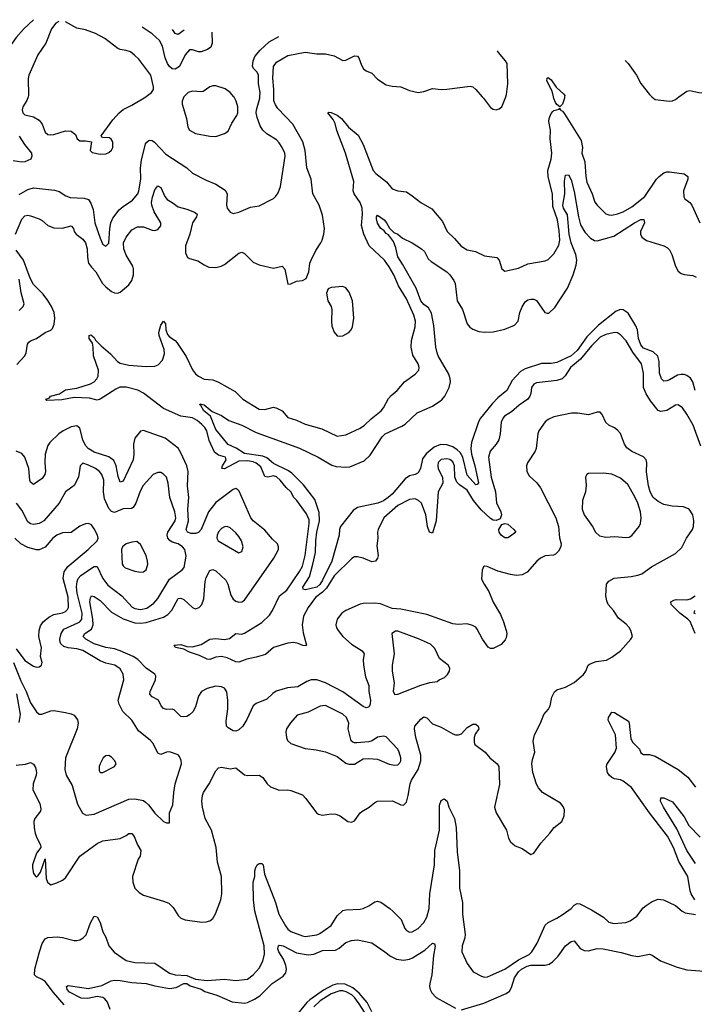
# Model space of a CAD drawing. Header units: inches. Extents: x 1245430 to 1420861, y 606325 to 671315.
# Tile 314 of 319: x 1402694 to 1407361, y 653727 to 660533. Entities that reach past the tile are written whole.
import ezdxf

# ---------------------------------------------------------------- set-up
doc = ezdxf.new("R2010")
doc.units = ezdxf.units.IN
doc.header["$MEASUREMENT"] = 0
doc.layers.add('B4605', color=7, linetype='Continuous')
doc.layers.add('B4606', color=7, linetype='Continuous')

msp = doc.modelspace()

# ---------------------------------------------------------------- linework, layer by layer
at = {"layer": 'B4605', "color": 5}
for points, elevation in [([(1402666, 659050), (1402710, 659154.9), (1402730, 659177.6), (1402750, 659181.1), (1402770, 659177.4), (1402830, 659157.2), (1402850, 659145.8), (1402890, 659110.2), (1402930, 659094.7), (1402990, 659093), (1403050, 659109.2), (1403065.8, 659090), (1403071.6, 659070), (1403085.2, 659050), (1403130, 659017.1), (1403148.3, 658990), (1403160.3, 658950), (1403162.4, 658890), (1403171.2, 658851.2), (1403190, 658823.1), (1403220.8, 658790), (1403267.1, 658710), (1403290, 658685.5), (1403330, 658654), (1403350, 658644.7), (1403370, 658643.6), (1403390, 658650.4), (1403450, 658701.1), (1403470.5, 658729.5), (1403482.4, 658770), (1403481.7, 658810), (1403475.8, 658830), (1403430, 658904.8), (1403414.1, 658950), (1403413.3, 658990), (1403430.4, 659029.6), (1403470, 659079.7), (1403510, 659101.5), (1403550, 659101.6), (1403610, 659077.2), (1403630, 659076.2), (1403650, 659082.6), (1403670, 659107.2), (1403670.4, 659130), (1403624.1, 659204.1), (1403607.7, 659250), (1403606.4, 659270), (1403613.3, 659306.7), (1403630, 659358), (1403650, 659385.5), (1403670, 659372.4), (1403697.6, 659310), (1403714.6, 659290), (1403750, 659270.2), (1403790, 659239.3), (1403850, 659224.2), (1403902.5, 659202.6), (1403921.7, 659190), (1403917.2, 659170), (1403890.6, 659129.4), (1403870.9, 659050), (1403842.3, 658970), (1403841.5, 658921.5), (1403855.5, 658890), (1403870, 658881.7), (1403927.3, 658867.3), (1403970, 658838.4), (1404002.9, 658822.9), (1404050, 658819.5), (1404089, 658830), (1404110, 658841.3), (1404210, 658918.7), (1404230, 658926.7), (1404250, 658917.6), (1404310, 658858), (1404350, 658838), (1404450, 658814.9), (1404510.5, 658830.5), (1404528.3, 658808.3), (1404550, 658706), (1404570, 658706.8), (1404610, 658725.5), (1404650, 658730.7), (1404675.1, 658744.9), (1404695.1, 658790), (1404702, 658850), (1404709.6, 658870), (1404742.4, 658937.6), (1404778.3, 658990), (1404786.9, 659010), (1404799.1, 659050), (1404802.7, 659090), (1404790, 659181.2), (1404766.2, 659250), (1404723.2, 659330), (1404709.8, 659430), (1404681.6, 659510), (1404668, 659630), (1404652.5, 659690), (1404584.5, 659810), (1404480.3, 659920.3), (1404463.8, 659943.8), (1404452.8, 659972.8), (1404452.8, 660000)], 820), ([(1402690, 659325.4), (1402750, 659359), (1402790, 659370.3), (1402935.6, 659355.6), (1402966.2, 659346.2), (1403014.5, 659314.5), (1403044.5, 659304.5), (1403139.1, 659299.1), (1403169.3, 659289.3), (1403185.3, 659265.3), (1403201.4, 659221.4), (1403213.8, 659130), (1403250, 659023), (1403270, 658979.5), (1403290, 658967.2), (1403311.1, 658988.9), (1403317, 659090), (1403325.5, 659130), (1403339.4, 659160.6), (1403382.1, 659217.9), (1403410, 659242.8), (1403474.3, 659285.7), (1403511.4, 659330), (1403519.1, 659350), (1403532.5, 659430), (1403531, 659510), (1403537.9, 659562.1), (1403565.5, 659674.5), (1403572.9, 659687.1), (1403590, 659699.5), (1403610, 659697.4), (1403626.5, 659686.5), (1403704.6, 659604.6), (1403850.6, 659510), (1403890, 659473), (1403983.4, 659423.4), (1404050, 659396.4), (1404115.6, 659355.6), (1404130.3, 659330), (1404125.7, 659250), (1404128.7, 659230), (1404150, 659203), (1404170, 659193), (1404210, 659202.4), (1404290, 659238.4), (1404350, 659247.2), (1404450, 659298), (1404466.7, 659313.3), (1404482.8, 659337.2), (1404499.5, 659380.5), (1404530.7, 659590), (1404527.7, 659610), (1404510.9, 659649.1), (1404490, 659681), (1404470, 659702.4), (1404404.8, 659744.8), (1404376.9, 659770), (1404358.7, 659798.7), (1404337.5, 659857.4), (1404330.6, 659890), (1404332.2, 659910), (1404355, 659990), (1404355.7, 660000)], 840), ([(1402752.7, 660000), (1402744.7, 659975.3), (1402716.4, 659930), (1402710.4, 659910), (1402714.9, 659890), (1402730, 659876.4), (1402790, 659862.3), (1402830, 659838.7), (1402850.2, 659810.2), (1402870, 659756.3), (1402890, 659740.3), (1402910, 659736.5), (1402930, 659739.6), (1403010, 659764.7), (1403050, 659762), (1403079.9, 659739.9), (1403090.8, 659710), (1403110, 659696.3), (1403150, 659696.4), (1403192, 659690), (1403181, 659630), (1403196.3, 659616.3), (1403250, 659604.4), (1403290, 659606.4), (1403310, 659614.9), (1403330, 659630.8), (1403339.6, 659650), (1403339.5, 659690), (1403327.8, 659707.8), (1403315.8, 659715.8), (1403270, 659719.3), (1403262, 659722), (1403257.2, 659730), (1403339.4, 659840.6), (1403381.6, 659890), (1403410, 659912.9), (1403470, 659941.7), (1403567.9, 660000)], 860), ([(1403830.7, 660000), (1403830, 659999.3), (1403817.6, 659970), (1403818.4, 659950), (1403849, 659850), (1403856.5, 659790), (1403867.9, 659770), (1403910, 659747.7), (1404010, 659729), (1404050, 659726.5), (1404110, 659745.7), (1404136.3, 659763.7), (1404162.2, 659817.8), (1404197.4, 659870), (1404203.5, 659890), (1404202.6, 659930), (1404191.6, 659970), (1404178, 659998), (1404176.3, 660000)], 860), ([(1405894.2, 660000), (1405903, 659990), (1405950, 659927.3), (1405970, 659914), (1405990, 659910.7), (1406010, 659917.3), (1406030, 659931.3), (1406056.1, 660000)], 820), ([(1406463.4, 660000), (1406462.5, 659990), (1406450, 659949.5), (1406430, 659931), (1406410, 659946), (1406400.6, 659960.6), (1406388.6, 659988.6), (1406386.3, 660000)], 780), ([(1407068.3, 660000), (1407090, 659980.7), (1407190, 659970.4), (1407210, 659972.7), (1407230, 659981.6), (1407255.1, 660000)], 820), ([(1407405.6, 657585.6), (1407354, 657730), (1407310, 657806.6), (1407278.9, 657850), (1407250, 657869.7), (1407230, 657868.2), (1407170, 657832.1), (1407130, 657824.7), (1407110, 657831.6), (1407057.4, 657897.4), (1407026.9, 657946.9), (1407010.5, 657990), (1407009.3, 658090), (1406995.3, 658155.3), (1406935.1, 658235.1), (1406890, 658314.4), (1406850, 658355.8), (1406830, 658367.9), (1406810, 658370.6), (1406750, 658358), (1406710, 658337.6), (1406650, 658279.4), (1406573.7, 658186.3), (1406505.2, 658130), (1406467.6, 658072.4), (1406446.2, 658050), (1406410, 658038.5), (1406270, 658022.2), (1406250, 658013.1), (1406235.8, 657990), (1406231, 657950), (1406223.8, 657930), (1406209.2, 657910), (1406150, 657869.3), (1406097.4, 657822.6), (1406047.5, 657792.5), (1406038.5, 657781.5), (1406025.9, 657750), (1406018.4, 657670), (1406008.8, 657630), (1405990, 657599.8), (1405947.8, 657550), (1405936.6, 657510), (1405954.6, 657370), (1405985, 657270), (1405993.1, 657193.1), (1406023.5, 657130), (1406026.6, 657110), (1406016.9, 657083.1), (1405990, 657070.4), (1405970, 657074.1), (1405950, 657085.2), (1405886.1, 657146.1), (1405832.6, 657210), (1405790, 657279.9), (1405736.8, 657316.8), (1405717.3, 657337.3), (1405705.3, 657370), (1405701.9, 657450), (1405690, 657477.4), (1405670, 657493.3), (1405650, 657498.3), (1405610, 657492.8), (1405590, 657471.3), (1405586.6, 657450), (1405590, 657428.2), (1405618.3, 657370), (1405622, 657330), (1405590, 657269), (1405575.5, 657070), (1405550, 656983.7), (1405530, 656991), (1405515.7, 657030), (1405504.8, 657110), (1405473, 657190), (1405452, 657210), (1405430, 657219.9), (1405390, 657216.2), (1405310, 657175.7), (1405212.3, 657090), (1405173.6, 657010), (1405169, 656990), (1405171.1, 656950), (1405165, 656895.1), (1405173.1, 656830), (1405168.4, 656810), (1405155.5, 656790), (1405130, 656786), (1405070.5, 656810.5), (1405030, 656821.1), (1405010, 656819.8), (1404991.5, 656808.5), (1404870, 656687.6), (1404815.8, 656604.2), (1404790, 656576.4), (1404740.5, 656539.5), (1404689.2, 656470), (1404657.9, 656410), (1404647.3, 656350), (1404655, 656295), (1404679.3, 656210), (1404675.4, 656204.6), (1404652.5, 656207.5), (1404621.3, 656221.3), (1404590, 656227.6), (1404550, 656222.8), (1404450, 656194.2), (1404394.2, 656145.9), (1404330, 656126.1), (1404266.4, 656113.6), (1404210, 656091.4), (1404190, 656095), (1404130, 656122.2), (1404090, 656130.4), (1404050, 656126.6), (1404010, 656109.2), (1403990, 656112.5), (1403938.3, 656138.4), (1403870, 656159.9), (1403830, 656182.6), (1403772.3, 656192.3), (1403762.9, 656210), (1403810, 656215), (1403850, 656199.7), (1403890, 656197.1), (1403950, 656213.4), (1404010, 656250.8), (1404050, 656256.2), (1404110, 656248.9), (1404145.3, 656254.7), (1404189.9, 656290.1), (1404230, 656285.7), (1404250, 656291.4), (1404370, 656366.3), (1404423, 656417), (1404443.3, 656450), (1404490.5, 656549.5), (1404541.2, 656590), (1404630, 656717.7), (1404650, 656756.5), (1404669.6, 656830.4), (1404697.4, 657050), (1404696.4, 657076.4), (1404677.4, 657117.4), (1404610.8, 657210), (1404590.5, 657230.5), (1404570.4, 657270.4), (1404538.6, 657298.6), (1404496.8, 657350), (1404470, 657373), (1404450, 657379.4), (1404410, 657371.1), (1404390, 657375.4), (1404361.4, 657441.4), (1404330, 657467.6), (1404310, 657476.1), (1404270, 657484.3), (1404210, 657481.8), (1404110, 657429), (1404095.3, 657430), (1404092.1, 657432.1), (1404096.5, 657450), (1404121.4, 657490), (1404117.3, 657510), (1404070, 657522.6), (1404042.8, 657542.8), (1404005.2, 657625.2), (1403988.1, 657690), (1403974.3, 657714.3), (1403955.3, 657735.3), (1403922, 657762), (1403890, 657780.1), (1403810, 657793.4), (1403690, 657845.3), (1403550.6, 657950.6), (1403511.8, 657971.8), (1403430, 657992.1), (1403388.1, 657991.9), (1403360.2, 657979.8), (1403250, 657909.8), (1403230, 657903.1), (1403176, 657916), (1403070, 657922.1), (1402985.2, 657905.2), (1402881.2, 657901.2), (1402875.3, 657910), (1402900.1, 657919.9), (1402907.6, 657930), (1402970, 657947), (1403010, 657973.7), (1403090, 657986.3), (1403184.3, 658015.7), (1403209.7, 658030), (1403226.8, 658050), (1403236.5, 658070), (1403238.8, 658110), (1403204, 658210), (1403203, 658270), (1403197.7, 658297.7), (1403175.1, 658330), (1403175.3, 658350), (1403185.4, 658354.6), (1403210, 658335.8), (1403217.7, 658317.7), (1403257.6, 658277.6), (1403323.5, 658223.5), (1403371.4, 658171.4), (1403390, 658159.7), (1403450, 658145), (1403570, 658136.9), (1403630, 658138.2), (1403652.8, 658147.2), (1403681.3, 658178.7), (1403696.2, 658223.8), (1403693.1, 658253.1), (1403658.4, 658350), (1403656.5, 658370), (1403670, 658421.7), (1403690, 658448.4), (1403702.3, 658430), (1403704.6, 658390), (1403716.9, 658356.9), (1403730, 658342), (1403770, 658316.2), (1403782.3, 658302.3), (1403845.2, 658205.2), (1403890, 658111.7), (1403910, 658084.9), (1403930, 658068.3), (1403970, 658047.8), (1404030, 658043.5), (1404070, 658028.2), (1404184, 657964), (1404237.6, 657910), (1404350, 657841.3), (1404390, 657839.7), (1404450, 657853.7), (1404471.9, 657848.1), (1404509.2, 657829.2), (1404550, 657783.6), (1404610, 657765.4), (1404670, 657737.8), (1404784.2, 657704.2), (1404890, 657654.8), (1404950, 657664.2), (1405050, 657710.3), (1405078.4, 657730), (1405125.2, 657774.8), (1405194.3, 657830), (1405211.1, 657850), (1405246.1, 657913.9), (1405263.6, 657936.4), (1405306, 657970), (1405357.2, 658030), (1405430, 658082.8), (1405455.6, 658110), (1405458.4, 658130), (1405450, 658153.2), (1405414.6, 658214.6), (1405402.4, 658270), (1405404.4, 658315.6), (1405430.6, 658410), (1405433.2, 658450), (1405421.4, 658490), (1405370, 658603.1), (1405314.5, 658694.5), (1405281.9, 658770), (1405250, 658825), (1405216.8, 658870), (1405111.9, 658970), (1405074, 659050), (1405059.7, 659110), (1405065.7, 659190), (1405063.8, 659230), (1405048.6, 659268.6), (1405008, 659330), (1405000.5, 659350), (1405005.9, 659414.1), (1404948.9, 659610), (1404887.9, 659767.9), (1404875.8, 659815.8), (1404862.5, 659842.5), (1404826.3, 659890), (1404830, 659894), (1404850, 659891.3), (1404890, 659872.4), (1404919.5, 659850), (1404968.3, 659790), (1405035.4, 659735.4), (1405071.3, 659670), (1405140.2, 659490), (1405157.4, 659470), (1405232.6, 659412.6), (1405270, 659364.9), (1405309.5, 659350.5), (1405370, 659343), (1405410, 659316.5), (1405468.4, 659268.4), (1405545, 659224.9), (1405619.1, 659139.1), (1405651.3, 659070), (1405701.5, 659021.5), (1405747.4, 658967.4), (1405790, 658942.9), (1405847.3, 658930), (1405910, 658901.5), (1405994.8, 658890), (1406011.6, 658871.6), (1406030.4, 658810.4), (1406050, 658794), (1406144.8, 658815.2), (1406210, 658844.9), (1406330, 658867.2), (1406350, 658875.3), (1406390, 658914.4), (1406424.9, 658975.1), (1406431.6, 659008.4), (1406427, 659073), (1406413.6, 659150), (1406382, 659242), (1406380.1, 659330), (1406350, 659447), (1406347, 659490), (1406369.9, 659570.1), (1406374.5, 659610), (1406364.2, 659710), (1406365.7, 659770), (1406355.7, 659830), (1406356.7, 659850), (1406370, 659884.7), (1406381.6, 659898.4), (1406390, 659905.2), (1406426.3, 659913.7), (1406430, 659922), (1406433.4, 659910), (1406450, 659901.7), (1406462.9, 659882.9), (1406578.4, 659698.4), (1406587.5, 659650), (1406582.6, 659610), (1406604.1, 659550), (1406610.2, 659450), (1406618.6, 659410), (1406654, 659330), (1406672.8, 659272.8), (1406690, 659250.4), (1406750, 659192), (1406770, 659184.2), (1406790, 659182.8), (1406830, 659190.2), (1406870, 659205.2), (1406930, 659239.7), (1407019.3, 659310), (1407099.8, 659430), (1407117.7, 659450), (1407150, 659474), (1407170, 659482.3), (1407190, 659482.3), (1407290, 659468.8), (1407315.3, 659450), (1407316.9, 659430), (1407286.5, 659350), (1407287.6, 659307.6), (1407295.8, 659295.8), (1407330.3, 659270.3), (1407344.9, 659250), (1407399.5, 659130)], 780), ([(1402690, 659727.2), (1402727.3, 659670), (1402775.4, 659610), (1402779.3, 659590), (1402770.2, 659570), (1402730, 659549.9), (1402710, 659548.4), (1402650, 659557.5)], 840), ([(1407367.2, 657970), (1407350.4, 658030.5), (1407334.5, 658054.5), (1407310, 658072.5), (1407290, 658080.2), (1407270, 658081.4), (1407244.5, 658075.5), (1407190, 658042.7), (1407170, 658035.7), (1407150, 658035.3), (1407133.5, 658050), (1407120.5, 658090), (1407118.9, 658170), (1407107.7, 658207.7), (1407076.8, 658236.8), (1407010, 658263.1), (1406990, 658286.1), (1406975.3, 658330), (1406967.7, 658390), (1406957.1, 658417.1), (1406903.4, 658503.4), (1406870, 658526.8), (1406850, 658529.3), (1406820.6, 658519.4), (1406698.3, 658421.7), (1406618.5, 658341.5), (1406550, 658247.1), (1406510, 658208.7), (1406410, 658163.9), (1406370, 658157.3), (1406304.5, 658155.5), (1406190, 658120.2), (1406158.3, 658101.7), (1406101, 658039), (1406063.5, 657970), (1406000.8, 657919.2), (1405962.1, 657877.9), (1405882.5, 657777.5), (1405867.5, 657752.5), (1405818.6, 657610), (1405815.3, 657570), (1405818.8, 657530), (1405842.5, 657450), (1405868.8, 657331.2), (1405859.3, 657320.7), (1405850, 657318.8), (1405790, 657384.1), (1405760.4, 657510), (1405741, 657541), (1405720.8, 657560.8), (1405690, 657581.6), (1405650, 657594.6), (1405604.4, 657595.6), (1405561.4, 657578.6), (1405507.2, 657532.8), (1405481.7, 657498.3), (1405466.5, 657430), (1405450, 657400.9), (1405430, 657388.8), (1405390, 657379.4), (1405360.4, 657359.6), (1405270, 657252.5), (1405242.9, 657230), (1405210, 657206.5), (1405172.4, 657190), (1405030, 657161), (1405000.6, 657139.4), (1404913.1, 657030), (1404906.3, 657010), (1404903.2, 656970), (1404852.8, 656790), (1404790, 656658.4), (1404770, 656627.7), (1404750, 656611.4), (1404671.5, 656591.5), (1404655.5, 656595.5), (1404653, 656610), (1404698.2, 656681.8), (1404722.3, 656770), (1404740.4, 656850), (1404742.2, 656930), (1404749.6, 656990), (1404768.4, 657070), (1404766.5, 657126.5), (1404736.8, 657216.8), (1404658.6, 657318.6), (1404577.9, 657397.8), (1404554.7, 657414.7), (1404450, 657465.4), (1404404.9, 657504.9), (1404375.7, 657515.7), (1404250, 657534), (1404191.2, 657571.2), (1404136.9, 657596.9), (1404050, 657701), (1404013.6, 657793.6), (1403968.1, 657830), (1403946.4, 657866.4), (1403939.3, 657870), (1403943.3, 657876.7), (1403970, 657870.2), (1404025.3, 657825.3), (1404090, 657796.1), (1404141.8, 657761.8), (1404230.4, 657730), (1404330, 657678.5), (1404630, 657571.2), (1404758.4, 657510), (1404853.1, 657453.1), (1404883.9, 657443.9), (1404950, 657439.2), (1404977, 657443), (1405076.6, 657483.4), (1405117.8, 657522.2), (1405200.7, 657650), (1405222.4, 657670), (1405337.1, 657723), (1405361.8, 657738.2), (1405444.9, 657815.1), (1405550, 657861), (1405615.3, 657904.7), (1405635.3, 657930), (1405664.2, 657990), (1405673.5, 658030), (1405672.7, 658050), (1405662.7, 658082.7), (1405590, 658208.6), (1405582.3, 658230), (1405573.6, 658270), (1405559.4, 658419.4), (1405543.9, 658503.9), (1405521.3, 658541.3), (1405490, 658564.9), (1405469.9, 658590), (1405436.5, 658676.5), (1405343.4, 658843.4), (1405310, 658894), (1405295.9, 658955.9), (1405280.2, 659000.2), (1405246.6, 659046.6), (1405230, 659055.3), (1405214.8, 659074.8), (1405190, 659092.7), (1405170, 659126.6), (1405162.9, 659157.1), (1405163.1, 659170), (1405170, 659181.6), (1405214.6, 659150), (1405232, 659130), (1405252.8, 659092.8), (1405282.8, 659062.8), (1405310, 659050.7), (1405343.5, 659023.5), (1405410, 658990.3), (1405473.7, 658950), (1405493.8, 658930), (1405520.6, 658880.6), (1405540.6, 658860.6), (1405650, 658790.3), (1405670.2, 658770.2), (1405697.6, 658730), (1405705.7, 658710), (1405720.9, 658590), (1405757.8, 658530), (1405790.3, 658430), (1405807.4, 658407.4), (1405830, 658393.1), (1405870, 658377.8), (1405910, 658372.2), (1405970, 658375.8), (1406050, 658394.2), (1406117.4, 658422.6), (1406142.2, 658450), (1406153.5, 658510), (1406170, 658548.5), (1406190, 658582), (1406210, 658597.3), (1406230, 658602.4), (1406250, 658601.3), (1406270, 658591.5), (1406326, 658510), (1406343.4, 658503.4), (1406355.1, 658504.9), (1406397.3, 658542.7), (1406483.7, 658676.3), (1406523.7, 658770), (1406544.2, 658835.8), (1406548.7, 658870), (1406540.4, 658910), (1406510, 658991.3), (1406495.5, 659050), (1406484.2, 659184.2), (1406457.2, 659230), (1406450.6, 659250), (1406464.4, 659330), (1406462.9, 659417.1), (1406470, 659458), (1406490, 659461), (1406510, 659426), (1406530, 659344.9), (1406558.8, 659170), (1406574.2, 659114.2), (1406603.5, 659063.5), (1406641.9, 659021.9), (1406670, 659007.6), (1406690, 659004.6), (1406803.2, 659036.8), (1406947, 659130), (1406990, 659151.3), (1407012.2, 659152.2), (1407016.6, 659130), (1406989.2, 659070), (1406988.2, 659050), (1406997.3, 659030), (1407030, 659006.2), (1407151.1, 658971.1), (1407176.4, 658956.4), (1407190, 658941.6), (1407205.8, 658910), (1407230.2, 658830), (1407250, 658794.6), (1407270, 658779.2), (1407290, 658772), (1407350, 658764), (1407373.2, 658753.2)], 760), ([(1402674, 658150), (1402729.7, 658210), (1402738, 658230), (1402748.3, 658290), (1402756.8, 658303.2), (1402770, 658313.4), (1402811.6, 658328.4), (1402869.7, 658370), (1402910, 658387.6), (1402920.7, 658399.3), (1402932.6, 658427.4), (1402936.8, 658470), (1402931.8, 658510), (1402915.1, 658550), (1402890, 658591.8), (1402855.7, 658635.7), (1402790, 658703.7), (1402767.4, 658747.4), (1402720.6, 658870), (1402670, 658941.1)], 820), ([(1402690, 658522.3), (1402718.7, 658550), (1402724.7, 658570), (1402704.2, 658644.2), (1402690, 658738.7)], 840), ([(1402670, 655379.8), (1402733.9, 655386.1), (1402770, 655398), (1402790, 655387.9), (1402802.9, 655362.9), (1402809.5, 655330), (1402808.2, 655310), (1402787, 655250), (1402785.2, 655210), (1402834.5, 655114.5), (1402841.5, 655078.5), (1402838.4, 655061.6), (1402797.8, 655010), (1402792.2, 654990), (1402793.2, 654946.8), (1402800.2, 654910), (1402810, 654882.4), (1402839.1, 654830), (1402840.7, 654810), (1402809.4, 654770.6), (1402783.2, 654690), (1402782, 654670), (1402789.2, 654630), (1402806, 654610), (1402810, 654606.7), (1402822.7, 654617.3), (1402838.9, 654641.1), (1402870, 654732), (1402877.3, 654597.3), (1402886.5, 654570), (1402910, 654551.6), (1402950, 654566), (1402990, 654585.5), (1403010, 654601.5), (1403111.1, 654750), (1403230, 654837.8), (1403270, 654855.6), (1403390, 654872.6), (1403430, 654892.6), (1403450, 654908.1), (1403470, 654906.3), (1403486.4, 654886.4), (1403508.8, 654830), (1403532, 654790), (1403527.8, 654750), (1403513.8, 654730), (1403474.7, 654610), (1403476.1, 654570), (1403491.7, 654530), (1403520.2, 654500.2), (1403550, 654481.5), (1403690, 654439.3), (1403724.8, 654424.8), (1403755.8, 654395.8), (1403790, 654340.4), (1403810, 654321.3), (1403838, 654310), (1403954.7, 654294.7), (1403984, 654296), (1404010, 654303.7), (1404030, 654320.5), (1404048.7, 654351.3), (1404084.8, 654450), (1404092.2, 654490), (1404090.6, 654610), (1404063.5, 654710), (1404054.4, 654810), (1404020.3, 654930), (1403978.2, 655010), (1403959.1, 655090), (1403955.3, 655130), (1403958, 655170), (1403965.1, 655190), (1404006, 655250), (1404050, 655340.5), (1404070, 655360.4), (1404090, 655364.9), (1404150, 655354.6), (1404190, 655360.9), (1404250, 655313.1), (1404270, 655307.8), (1404351, 655311), (1404375.6, 655295.6), (1404406.2, 655250), (1404430, 655229.2), (1404490, 655207.3), (1404550, 655208.9), (1404570, 655204.9), (1404650, 655174), (1404673.1, 655150), (1404747, 655050), (1404761.4, 655041.4), (1404790, 655033.1), (1404850, 655043.6), (1404881.1, 655041.1), (1404910.6, 655030), (1404964, 654990), (1404990, 654986.3), (1405010, 654995.5), (1405049.6, 655050), (1405060.8, 655059.2), (1405111.3, 655088.7), (1405150, 655120.9), (1405169.8, 655130.2), (1405273.3, 655133.3), (1405330, 655106), (1405350, 655104), (1405370, 655124), (1405382.7, 655170), (1405394.4, 655250), (1405405, 655275), (1405450.7, 655350), (1405470.3, 655410), (1405469.4, 655450), (1405434.7, 655570), (1405425.7, 655630), (1405427.9, 655650), (1405470, 655697.4), (1405490, 655713), (1405510, 655707.8), (1405550, 655665.8), (1405610, 655642.3), (1405690, 655595.6), (1405710, 655590.2), (1405730, 655590.2), (1405750, 655597.3), (1405790, 655639.8), (1405830, 655663.1), (1405850, 655662.4), (1405865.1, 655650), (1405869.5, 655630), (1405845.6, 655594.4), (1405837.5, 655570), (1405838.1, 655538.1), (1405843.5, 655523.5), (1405914, 655470), (1405945.5, 655430), (1405996.4, 655390), (1406008.8, 655370), (1406012.7, 655247.3), (1405979.7, 655090), (1405990, 655050.5), (1406061.3, 654930), (1406075.1, 654875.1), (1406090.3, 654850.3), (1406122, 654822), (1406170, 654803.8), (1406230, 654762.4), (1406250, 654770.5), (1406298.7, 654841.3), (1406362.7, 654910), (1406391.6, 654948.4), (1406444.5, 654990), (1406461.6, 655030), (1406463.6, 655070), (1406454.5, 655094.5), (1406436.1, 655116.1), (1406310, 655191.8), (1406283.3, 655223.3), (1406268.9, 655248.9), (1406244.8, 655330), (1406237.4, 655390), (1406240.6, 655419.4), (1406256.9, 655470), (1406246.3, 655546.3), (1406255.6, 655590), (1406296.4, 655670), (1406321.1, 655730), (1406352.7, 655767.3), (1406364.4, 655790), (1406375.1, 655850), (1406393.3, 655886.7), (1406410, 655900.7), (1406470, 655918.4), (1406530, 655950.4), (1406593.5, 656006.5), (1406610.6, 656029.4), (1406626.3, 656070), (1406639.5, 656080.5), (1406682.7, 656097.3), (1406753.8, 656106.2), (1406790, 656126.8), (1406850, 656170.7), (1406922.7, 656250), (1406934.5, 656270), (1406922, 656310), (1406910, 656331.8), (1406890, 656355.1), (1406837, 656397), (1406803, 656450), (1406766.2, 656490), (1406755.5, 656515.6), (1406748.9, 656550), (1406753.3, 656630), (1406769, 656651), (1406807.1, 656672.8), (1406924.6, 656684.6), (1406970, 656692.4), (1406997.7, 656702.3), (1407064.2, 656750), (1407230, 656842.3), (1407275.3, 656884.7), (1407307.5, 656950), (1407348.9, 657010), (1407355.5, 657030), (1407356.8, 657070), (1407350.8, 657110), (1407325.1, 657150), (1407285.9, 657165.9), (1407208.7, 657171.3), (1407150, 657182), (1407110, 657202), (1407076.5, 657230), (1407055.4, 657270), (1407045.3, 657310), (1407031.4, 657408.6), (1407033.6, 657470), (1407028.5, 657490), (1407010, 657512), (1406930, 657548.9), (1406894.5, 657574.5), (1406878.7, 657598.7), (1406850, 657673.5), (1406830, 657696.2), (1406810, 657710.8), (1406770, 657729.7), (1406750, 657749.6), (1406722.9, 657802.9), (1406710, 657819), (1406690, 657820.9), (1406630, 657802.6), (1406553.5, 657813.5), (1406512.5, 657812.5), (1406390, 657787.1), (1406350.4, 657770), (1406330, 657753.1), (1406284.6, 657690), (1406277.8, 657670), (1406267.2, 657570), (1406259.3, 657550), (1406206, 657470), (1406199.4, 657450), (1406201.6, 657410), (1406219.3, 657379.3), (1406271.4, 657331.4), (1406296.7, 657296.7), (1406403.2, 657090), (1406420.7, 657030), (1406428.5, 656951.5), (1406440.1, 656910), (1406438.4, 656890), (1406421.6, 656858.4), (1406401.6, 656838.4), (1406387.7, 656832.3), (1406330, 656826.3), (1406296.5, 656810), (1406271.4, 656790), (1406205, 656715), (1406170, 656694.8), (1406130, 656691.7), (1406090, 656697.4), (1406001, 656721), (1405927.7, 656752.3), (1405910, 656756), (1405902.8, 656750), (1405892.7, 656727.3), (1405890, 656666), (1405907.2, 656630), (1405940.4, 656580.4), (1405970, 656506.7), (1406021, 656421), (1406041.5, 656370), (1406058.7, 656310), (1406063.1, 656290), (1406059.2, 656260.8), (1406053, 656247), (1406025.3, 656214.7), (1405970, 656186), (1405950, 656187.1), (1405934.8, 656194.8), (1405896.8, 656250), (1405860, 656320), (1405850, 656332.8), (1405826.5, 656346.5), (1405790, 656356), (1405727, 656353), (1405690, 656357.2), (1405510, 656422), (1405330, 656458.6), (1405270, 656462.8), (1405190, 656494.1), (1405150, 656498.6), (1405070, 656497.8), (1405050, 656493.8), (1404950.4, 656450), (1404922.8, 656430), (1404890.2, 656389.8), (1404882.2, 656350), (1404886.2, 656330), (1404897.2, 656310), (1404930, 656269.2), (1404990, 656215.5), (1405064.2, 656170), (1405076.5, 656150), (1405070.2, 656110), (1405072.7, 656070), (1405086.6, 655990), (1405109.4, 655930), (1405110.1, 655890), (1405120.4, 655830), (1405118.5, 655801.5), (1405110, 655780.4), (1405090, 655777), (1405070, 655785), (1404930, 655885.8), (1404810, 655948.3), (1404750, 655969.3), (1404710.8, 655969.2), (1404681, 655959), (1404617.5, 655922.5), (1404546.6, 655913.4), (1404468.8, 655891.2), (1404444.7, 655875.3), (1404404.3, 655835.7), (1404330, 655807.1), (1404308.8, 655790), (1404264.7, 655695.3), (1404237.7, 655650), (1404210, 655623.1), (1404190, 655614.2), (1404170, 655616.4), (1404136.9, 655636.9), (1404124.7, 655650), (1404123.5, 655683.5), (1404135.1, 655770), (1404134.2, 655825.8), (1404126.7, 655886.7), (1404110, 655912.2), (1404090, 655922), (1404050, 655925.3), (1403990, 655910.8), (1403951, 655890), (1403930, 655856.1), (1403910, 655783.5), (1403890.8, 655749.2), (1403870, 655727.6), (1403850, 655715.7), (1403830, 655713.1), (1403810, 655717), (1403762, 655762), (1403750, 655767.1), (1403710, 655764.8), (1403690, 655770.9), (1403673.8, 655790), (1403655.4, 655830), (1403611.4, 655851.4), (1403594.7, 655870), (1403597.7, 655890), (1403633.7, 655970), (1403635, 655995), (1403629.7, 656010), (1403570, 656051.2), (1403510.5, 656110.5), (1403479.8, 656130), (1403389.5, 656170.5), (1403350, 656183.4), (1403290, 656192.4), (1403210, 656218.4), (1403151.5, 656250), (1403133.5, 656270), (1403144.4, 656290), (1403190, 656319.4), (1403202.5, 656350), (1403200.8, 656390), (1403179.6, 656510), (1403183.2, 656536.8), (1403190, 656550.3), (1403210, 656545.8), (1403250, 656517.8), (1403330, 656436.8), (1403410.4, 656390.4), (1403490, 656362.7), (1403530, 656360.5), (1403570, 656366), (1403690, 656403.8), (1403719.7, 656420.3), (1403747.6, 656452.4), (1403790, 656531.3), (1403810, 656535), (1403830, 656525), (1403890, 656470.2), (1403910, 656461.4), (1403936, 656470), (1403954.7, 656490), (1403968.7, 656530), (1403977.3, 656650), (1403983.6, 656676.4), (1404010, 656726.7), (1404030, 656732.7), (1404050, 656724.3), (1404119.6, 656659.6), (1404133.8, 656630), (1404154, 656554), (1404170, 656527.8), (1404190, 656513.4), (1404210, 656507.8), (1404230, 656509.3), (1404250, 656520.8), (1404453.4, 656810), (1404484.1, 656870), (1404485.6, 656890), (1404478.7, 656910), (1404443.1, 656943.1), (1404390, 657004.8), (1404310, 657069.8), (1404294.3, 657090), (1404212.9, 657272.9), (1404204.1, 657284.1), (1404190, 657291.6), (1404170, 657285.5), (1404050, 657194.7), (1403999.6, 657130), (1403950, 657007.9), (1403930, 656989), (1403910, 656981.8), (1403881, 656981), (1403855, 656990), (1403846.8, 657010), (1403861, 657070), (1403856.8, 657150), (1403863.9, 657230), (1403853.9, 657310), (1403859.9, 657410), (1403849.9, 657449.9), (1403810, 657539.6), (1403790, 657572), (1403700, 657640), (1403550, 657693.7), (1403530, 657689.6), (1403490, 657641.2), (1403480.6, 657599.4), (1403483.3, 657530), (1403479.6, 657490), (1403410, 657343.5), (1403390, 657335.6), (1403375.7, 657375.7), (1403362.6, 657450), (1403345.9, 657485.9), (1403310, 657511.7), (1403210, 657543.1), (1403168.2, 657568.2), (1403150.2, 657590.2), (1403131.8, 657630), (1403109.4, 657709.4), (1403090, 657725.6), (1403050, 657719.4), (1402993.8, 657690), (1402965.6, 657670), (1402902.4, 657610), (1402889.6, 657590.4), (1402870.1, 657529.9), (1402867.5, 657472.5), (1402872.1, 657410), (1402867.3, 657390), (1402850, 657360.9), (1402790, 657320.5), (1402770, 657335.1), (1402764.1, 657350), (1402756.7, 657430), (1402730, 657509.6), (1402710, 657534), (1402670, 657551.6)], 820), ([(1402651.3, 656090), (1402702.1, 655962.1), (1402739.4, 655890), (1402769.7, 655809.7), (1402810, 655748.1), (1402830, 655732.9), (1402848.2, 655731.8), (1402910, 655754.6), (1402930, 655756.9), (1403010, 655743.7), (1403050, 655734), (1403070, 655724.4), (1403093.5, 655693.5), (1403098.6, 655670), (1403092, 655630), (1403011, 655430), (1403006.2, 655350), (1403014.6, 655310), (1403058.3, 655238.3), (1403094.7, 655110), (1403128.2, 655048.2), (1403154.7, 655034.7), (1403210, 655042.2), (1403450, 655143.7), (1403490, 655146), (1403550, 655134.6), (1403565.2, 655125.2), (1403585.6, 655105.6), (1403630, 655048.2), (1403690, 654991), (1403710, 654981), (1403730, 654982), (1403729.4, 655050), (1403753.9, 655106.1), (1403759.8, 655190), (1403769.8, 655250), (1403812.4, 655390), (1403811.1, 655411.1), (1403800.1, 655440.1), (1403790, 655451.2), (1403730, 655471.5), (1403710, 655469.6), (1403670, 655454.5), (1403650, 655463.7), (1403618, 655530), (1403599.5, 655550), (1403516.8, 655616.8), (1403470, 655691.8), (1403407.8, 655750), (1403381.4, 655801.4), (1403376.4, 655830), (1403415.5, 655970), (1403409.8, 656010), (1403390, 656044.7), (1403351.6, 656070), (1403290, 656084.5), (1403250, 656100.9), (1403130, 656172.2), (1403090, 656184), (1403030, 656190.4), (1402999.8, 656199.8), (1402979.2, 656219.2), (1402973.3, 656230), (1402972.3, 656250), (1402982.2, 656290), (1403000.7, 656319.3), (1403096.9, 656363.1), (1403109.2, 656370.8), (1403123.2, 656390), (1403126, 656430), (1403091, 656570), (1403087.6, 656612.4), (1403090.8, 656649.2), (1403099.5, 656670), (1403116.5, 656690), (1403190, 656740.9), (1403210, 656752.4), (1403230, 656753.2), (1403270.1, 656670.1), (1403303.4, 656623.4), (1403400.3, 656550), (1403472.6, 656472.6), (1403490, 656462.8), (1403530, 656455.9), (1403574.5, 656465.5), (1403621.4, 656498.6), (1403650, 656531.7), (1403730, 656665.3), (1403817.6, 656730), (1403832.7, 656747.3), (1403845.3, 656825.3), (1403837.4, 656870), (1403820.5, 656890), (1403789.9, 656909.9), (1403750, 656921.9), (1403733, 656933), (1403718.8, 656950), (1403713.9, 656970), (1403718.1, 656990), (1403770, 657069.1), (1403773.2, 657090), (1403766.8, 657130), (1403732.3, 657230), (1403720.9, 657330), (1403709.7, 657370), (1403690, 657391.2), (1403670, 657402), (1403650, 657403), (1403618, 657390), (1403547.8, 657312.2), (1403526.9, 657273.1), (1403497.8, 657190), (1403478.8, 657161.2), (1403466.7, 657153.3), (1403410, 657152.4), (1403350, 657126.6), (1403330, 657132.7), (1403310, 657154.2), (1403280.7, 657220.7), (1403273.4, 657270), (1403275.5, 657350), (1403263.1, 657390), (1403246.6, 657410), (1403219.6, 657430), (1403170, 657454.7), (1403130, 657466.6), (1403113.4, 657450), (1403101.7, 657370), (1403070, 657314), (1403011.1, 657268.9), (1402968.3, 657191.7), (1402860.7, 657070), (1402830, 657049.9), (1402790, 657043.4), (1402770, 657049), (1402750, 657062.7), (1402710, 657142.8), (1402672.3, 657190)], 840), ([(1402670, 656184), (1402730, 656103.2), (1402790, 656064.9), (1402810, 656058.4), (1402830, 656059.3), (1402846, 656070), (1402849.5, 656090), (1402838.7, 656130), (1402844.7, 656190), (1402826.2, 656270), (1402827.8, 656310), (1402837.8, 656342.2), (1402856.4, 656370), (1402896.7, 656403.3), (1402930, 656420.9), (1402990, 656433.4), (1403010, 656442), (1403024.7, 656455.3), (1403032.3, 656470), (1403030, 656540.7), (1402993.9, 656670), (1403002.6, 656717.4), (1403027.2, 656752.8), (1403168.5, 656870), (1403229.6, 656930), (1403236.2, 656950), (1403233, 656970), (1403210, 657014), (1403190, 657040.5), (1403170, 657049.7), (1403150, 657048.4), (1403110, 657032.2), (1403050, 656989.1), (1402990, 656985.3), (1402950, 656968.9), (1402922.8, 656950), (1402870, 656887.8), (1402830, 656867.9), (1402810, 656868.1), (1402750, 656885.7), (1402702, 656910), (1402661.2, 656950)], 860), ([(1407366.1, 656290), (1407332.4, 656372.4), (1407315.2, 656390), (1407259.9, 656430), (1407201.4, 656490), (1407199.3, 656510), (1407219.5, 656520.5), (1407235.8, 656524.2), (1407310, 656522), (1407334.2, 656530), (1407366.2, 656550)], 780), ([(1407370, 656425.8), (1407360.7, 656430), (1407364.5, 656450)], 760), ([(1402690, 655674.8), (1402698.7, 655730), (1402673.7, 655873.7)], 840), ([(1407363.6, 654450), (1407338.9, 654490), (1407332.2, 654510), (1407316.2, 654610), (1407255, 654715), (1407217.7, 654810), (1407175.2, 654890), (1407050, 655051.1), (1406925.8, 655225.8), (1406870, 655268.1), (1406850, 655277.4), (1406810, 655285), (1406790, 655295), (1406772.8, 655310), (1406761.1, 655330), (1406752.6, 655367.4), (1406756.5, 655383.5), (1406812.1, 655467.9), (1406823.2, 655496.8), (1406815.4, 655590), (1406766, 655690), (1406766.4, 655710), (1406790, 655746.7), (1406810, 655744.6), (1406904.8, 655684.8), (1406910.6, 655670), (1406922.5, 655562.5), (1406936.2, 655536.2), (1406981.1, 655490), (1406990, 655466), (1407010, 655454.4), (1407050, 655453.1), (1407090, 655443.2), (1407250, 655349.1), (1407315.8, 655295.8), (1407370, 655228.9)], 780), ([(1403002, 653722), (1402927.2, 653807.2), (1402870, 653884.9), (1402850, 653898.7), (1402810, 653915.8), (1402797.6, 653930), (1402798.4, 653970), (1402831.1, 654090), (1402850, 654147.1), (1402870, 654178.2), (1402890, 654189.6), (1402952.3, 654192.3), (1402990, 654189.6), (1403070, 654167.1), (1403090, 654166.7), (1403110, 654172.5), (1403134.3, 654185.7), (1403153.2, 654206.8), (1403184.1, 654290), (1403210, 654334.9), (1403230, 654332.2), (1403250, 654292.4), (1403268.5, 654228.5), (1403289.3, 654190), (1403310.2, 654130), (1403347.5, 654087.5), (1403430.3, 654030), (1403490, 654014.8), (1403630, 654010.3), (1403730, 653941.9), (1403770.1, 653930.1), (1403850, 653926.1), (1403910, 653900.4), (1403990, 653890.1), (1404110, 653899.8), (1404189.8, 653890.2), (1404270, 653900.8), (1404309.7, 653930), (1404350, 653975.8), (1404375.6, 654024.4), (1404387.8, 654072.2), (1404384.4, 654130), (1404320.3, 654370), (1404312, 654450), (1404309.3, 654570.7), (1404321.1, 654610), (1404321.8, 654650), (1404326.9, 654673.1), (1404336.9, 654690), (1404350, 654700.3), (1404370, 654699.5), (1404378.9, 654690), (1404387, 654627), (1404464.8, 654430), (1404487.5, 654350), (1404532.9, 654270), (1404550, 654245.9), (1404570, 654230.8), (1404650, 654199.3), (1404670, 654195.9), (1404750, 654206.2), (1404770, 654215.3), (1404849.2, 654270.8), (1404890, 654339.1), (1404930, 654374.6), (1404950, 654379.7), (1405050, 654383.7), (1405070, 654388.7), (1405110, 654406.7), (1405150, 654434.9), (1405170, 654439.5), (1405192.8, 654432.8), (1405254.9, 654390), (1405276.4, 654370), (1405332, 654312), (1405359.5, 654250), (1405370, 654236.4), (1405390, 654226), (1405410, 654226.7), (1405450, 654250.2), (1405490, 654291.6), (1405511.4, 654328.6), (1405526.7, 654390), (1405531.1, 654490), (1405562.6, 654690), (1405565.7, 654790), (1405598.7, 654930), (1405597.4, 655102.6), (1405610, 655134.8), (1405630, 655146.8), (1405651.8, 655131.8), (1405663.1, 655090), (1405702, 655010), (1405714.2, 654950), (1405720.8, 654780.8), (1405736.1, 654650), (1405736.8, 654530), (1405757.4, 654430), (1405758.2, 654350), (1405776.5, 654210), (1405774.7, 654185.3), (1405754, 654130), (1405753.4, 654090), (1405789, 654009), (1405831.5, 653951.5), (1405890, 653920.3), (1405910, 653914.9), (1405930, 653916), (1406050, 653969.1), (1406145.6, 654034.4), (1406218.2, 654070), (1406236.2, 654090), (1406274, 654150), (1406330, 654274.4), (1406350, 654292.5), (1406410, 654321.7), (1406453.7, 654350), (1406508.5, 654390), (1406530, 654412.2), (1406550, 654422.6), (1406570, 654420.7), (1406650, 654379.5), (1406733.4, 654330), (1406770, 654294.9), (1406805, 654284.9), (1406887.6, 654292.4), (1406917, 654303), (1406964, 654336), (1407007.1, 654392.9), (1407027.3, 654410), (1407070, 654437), (1407110, 654454.6), (1407148.7, 654448.7), (1407230, 654410.8), (1407276, 654370), (1407298.8, 654358.8), (1407370, 654346.8)], 780), ([(1407370, 654700.7), (1407310, 654789.9), (1407240.8, 654940.8), (1407146.8, 655090), (1407127.9, 655130), (1407128.4, 655151.6), (1407130, 655154.8), (1407150, 655154), (1407210, 655126), (1407290, 655023.7), (1407323.9, 654963.9), (1407401.2, 654881.2)], 760), ([(1403319.2, 653690), (1403300.7, 653740.7), (1403283.9, 653763.9), (1403270, 653774), (1403230, 653781.6), (1403166.1, 653766.1), (1403119, 653770), (1403039, 653810), (1403022.7, 653830), (1403018, 653850), (1403030, 653856), (1403044.7, 653855.3), (1403170, 653836.3), (1403262.7, 653857.3), (1403328, 653890), (1403347.6, 653892.4), (1403390, 653892), (1403470, 653878.4), (1403570, 653871.3), (1403630, 653854), (1403730, 653836.2), (1403776.7, 653843.4), (1403828.7, 653870), (1403850, 653871.2), (1403874.1, 653854.1), (1403950, 653832.4), (1403975.9, 653815.9), (1404059.1, 653790), (1404163.7, 653743.7), (1404250, 653735), (1404270, 653739.2), (1404318.9, 653761.1), (1404355.5, 653784.5), (1404440.3, 653870), (1404518, 653922), (1404535.5, 653944.5), (1404540.7, 653970), (1404535.3, 653995.3), (1404519, 654039), (1404486.9, 654090), (1404479.8, 654110), (1404483.5, 654130), (1404490, 654136.5), (1404516.4, 654130), (1404610, 654082.7), (1404690, 654069.1), (1404710, 654070.1), (1404730, 654074), (1404790, 654098.6), (1404879.1, 654101), (1404905.2, 654114.8), (1404950, 654153.4), (1404990, 654167.2), (1405030, 654173.1), (1405130, 654151.5), (1405220.3, 654090), (1405258.5, 654058.5), (1405299.8, 654039.8), (1405350, 654032.8), (1405390, 654037.6), (1405412.6, 654047.4), (1405498, 654102), (1405550, 654148.2), (1405564, 654144), (1405568.5, 654128.5), (1405556.3, 654063.7), (1405544.4, 653930), (1405531.1, 653870), (1405529.1, 653850), (1405533, 653830), (1405545.2, 653805.2), (1405574.5, 653774.5), (1405710, 653699.1)], 760), ([(1405750, 653688.9), (1405904.7, 653735.3), (1406059.1, 653800.9), (1406081.5, 653818.5), (1406097.4, 653842.6), (1406117.9, 653910), (1406144.3, 653950), (1406164.9, 653970), (1406205.3, 653990), (1406230, 653996.9), (1406330, 653996.1), (1406356, 654004), (1406380.4, 654019.6), (1406420.2, 654059.8), (1406470, 654130.3), (1406510, 654161.7), (1406530, 654164.6), (1406572.3, 654112.3), (1406598.6, 654098.6), (1406630, 654096.5), (1406690, 654111.8), (1406730, 654110.2), (1406854.9, 654085.1), (1406930, 654063.2), (1406970, 654058), (1407050, 654074), (1407070, 654065.5), (1407126.9, 654026.9), (1407242.6, 653982.6), (1407310, 653964.7), (1407430, 653956.2)], 760), ([(1405130, 653674.6), (1405098.6, 653738.6), (1405043.5, 653803.5), (1404999.4, 653839.4), (1404945.8, 653865.8), (1404891.7, 653868.3), (1404860.4, 653859.6), (1404796.6, 653823.4), (1404702.2, 653757.8), (1404681.1, 653738.9), (1404617.2, 653662.8)], 760), ([(1405099.1, 653639.1), (1405043.4, 653730), (1405012.2, 653772.2), (1404991, 653791), (1404953.1, 653813.1), (1404930, 653820.3), (1404910, 653820.6), (1404850, 653798), (1404773.9, 653750), (1404728.9, 653710)], 780)]:
    msp.add_lwpolyline(points, dxfattribs=dict(at, elevation=elevation))
for points, elevation in [([(1404930, 658689.6), (1404850, 658680.9), (1404828.2, 658671.8), (1404816.8, 658643.2), (1404826.7, 658590), (1404848.2, 658550), (1404853.7, 658530), (1404850.3, 658450), (1404854.3, 658414.3), (1404870, 658374), (1404890, 658347.7), (1404910, 658344.9), (1404930, 658348.2), (1404970, 658370.5), (1404987.3, 658390), (1404996.3, 658410), (1405004.7, 658470), (1404995.4, 658590), (1404974.3, 658650), (1404950, 658679.6)], 820), ([(1406730, 657399.5), (1406630, 657396), (1406618, 657390), (1406607.3, 657370), (1406612.2, 657312.2), (1406608.4, 657270), (1406588.5, 657210), (1406584.2, 657150), (1406598.4, 657110), (1406657.3, 657030), (1406677.3, 656990), (1406705.5, 656965.5), (1406750, 656955.8), (1406810, 656960.4), (1406890, 656952.7), (1406910, 656957.1), (1406930, 656968.2), (1406980.5, 657030), (1406989.7, 657050.3), (1406994.3, 657090), (1406988.7, 657130), (1406969.8, 657190), (1406950, 657235.8), (1406900.5, 657320.5), (1406850, 657364.7), (1406790, 657391.3)], 840), ([(1406050, 656951.7), (1406024.8, 656970), (1406010.9, 656990), (1406009.1, 657010), (1406030, 657044.3), (1406049.8, 657050.2), (1406070, 657047), (1406112, 657010), (1406126, 656990), (1406090, 656963), (1406070, 656952)], 780), ([(1404129.5, 657029.5), (1404110, 657027.6), (1404090, 657016.9), (1404070, 656992), (1404061.1, 656970), (1404058.4, 656950), (1404068, 656930), (1404210, 656848.2), (1404230, 656856), (1404239.6, 656890), (1404229.6, 656930), (1404210, 656959.5), (1404190, 656985.1), (1404150, 657020.7)], 840), ([(1403505.1, 656925.1), (1403470, 656922.4), (1403430, 656909.6), (1403405.5, 656890), (1403397.6, 656870), (1403404.2, 656770), (1403410, 656757.3), (1403424.8, 656744.8), (1403490, 656722), (1403530, 656712.9), (1403550, 656715.3), (1403570, 656730.8), (1403580.4, 656770), (1403579.1, 656790), (1403568, 656830), (1403530, 656905.2)], 860), ([(1405293.4, 656306.6), (1405267.7, 656290), (1405283.9, 656150), (1405271.2, 656071.2), (1405270.2, 656030.2), (1405283.9, 655950), (1405278.4, 655890), (1405290, 655868.4), (1405310.7, 655870.7), (1405470, 655931.8), (1405530.5, 655950.5), (1405581.2, 655958.8), (1405595.3, 655970), (1405633.8, 655986.2), (1405654, 656006), (1405667.3, 656030), (1405669.4, 656049.4), (1405658, 656070), (1405597.4, 656117.4), (1405566.2, 656186.1), (1405535.6, 656215.6), (1405453.7, 656253.7), (1405310, 656305.1)], 840), ([(1404810, 655792.1), (1404772.5, 655787.5), (1404690, 655745.4), (1404614.2, 655725.8), (1404566.7, 655673.3), (1404540.5, 655630), (1404534.9, 655610), (1404540.4, 655570), (1404546.7, 655550), (1404570.7, 655530), (1404670, 655495.3), (1404745.8, 655485.8), (1404810, 655471), (1404890, 655440.7), (1404950, 655393.4), (1404970, 655386), (1405010, 655386.7), (1405070, 655423), (1405110, 655425.3), (1405170, 655422.4), (1405250, 655387.2), (1405290, 655379.5), (1405310, 655382.4), (1405324.7, 655395.3), (1405329.7, 655410.3), (1405329.7, 655430.3), (1405320.3, 655470), (1405310, 655491.3), (1405230, 655574.7), (1405210, 655580.5), (1405170, 655573.3), (1405131.9, 655548.1), (1405110, 655541.6), (1405026.4, 655533.6), (1405010, 655533.2), (1404998.6, 655538.6), (1404987.2, 655547.2), (1404967.2, 655630), (1404971.9, 655670), (1404954.2, 655710), (1404930, 655731.6)], 840), ([(1403310, 655446.6), (1403290, 655443.7), (1403270.8, 655430), (1403250, 655389), (1403243.7, 655370), (1403243.1, 655343.1), (1403250, 655328.2), (1403270, 655328.5), (1403349, 655370), (1403362.7, 655390), (1403352.3, 655410), (1403330, 655436)], 860)]:
    msp.add_lwpolyline(points, close=True, dxfattribs=dict(at, elevation=elevation))
at = {"layer": 'B4606', "color": 5}
for points, elevation in [([(1402789.5, 660533.3), (1402722, 660470), (1402670, 660411.1), (1402641.2, 660370), (1402622.3, 660330), (1402608.2, 660271.8), (1402590.1, 660089.9), (1402583.8, 660070), (1402547.7, 660010), (1402544.8, 660000)], 840), ([(1402964.2, 660521.1), (1402944.6, 660510), (1402913.6, 660470), (1402874.2, 660370), (1402820.8, 660290), (1402758.3, 660150), (1402753.6, 660126.4), (1402756, 660010), (1402752.7, 660000)], 860), ([(1403567.9, 660000), (1403570, 660001.3), (1403606, 660030), (1403619.3, 660050), (1403620.9, 660070), (1403601.3, 660150), (1403519.4, 660259.4), (1403489.2, 660289.2), (1403459.7, 660310), (1403430, 660321.1), (1403390, 660326.2), (1403373.1, 660333.1), (1403282.4, 660402.4), (1403218.5, 660438.5), (1403150, 660462.4), (1403090, 660474.2), (1403010.7, 660517.9)], 860), ([(1404024.3, 660447.2), (1404025.4, 660370), (1404015.5, 660344.5), (1403993.7, 660326.3), (1403950, 660310.6), (1403930, 660311.3), (1403890, 660325.8), (1403870, 660324.2), (1403838.6, 660290), (1403798.9, 660210), (1403770, 660191.5), (1403750, 660193), (1403730, 660209), (1403715.9, 660230), (1403700.4, 660270), (1403683.2, 660350), (1403660.3, 660390), (1403610, 660435.6), (1403542.2, 660480.8)], 840), ([(1403832.9, 660460.6), (1403790, 660430.9), (1403770, 660436.8), (1403750.4, 660466.3)], 820), ([(1404355.7, 660000), (1404357.5, 660030), (1404347.1, 660090), (1404345.3, 660150), (1404337.6, 660170), (1404313.4, 660193.4), (1404305, 660210), (1404308.5, 660250), (1404320.6, 660279.4), (1404357.1, 660322.8), (1404420.2, 660379.8), (1404487.2, 660417.3)], 840), ([(1406056.1, 660000), (1406062.7, 660017.3), (1406071, 660089), (1406065.4, 660230), (1406055.1, 660250), (1406005.8, 660305.8), (1406000.3, 660317.9)], 820), ([(1404452.8, 660000), (1404452.6, 660050), (1404445.6, 660130), (1404450.5, 660210), (1404470, 660238.6), (1404550, 660285.9), (1404670, 660308.1), (1404750, 660298.4), (1404810, 660297.8), (1404870, 660282.9), (1404930, 660251.9), (1404950, 660253.8), (1405010, 660284.4), (1405030, 660280.3), (1405040.3, 660270), (1405058.5, 660218.5), (1405073.7, 660193.7), (1405090, 660180.9), (1405130, 660163.2), (1405170, 660123.2), (1405230, 660082.8), (1405270, 660073.8), (1405330, 660069), (1405390, 660044.4), (1405450, 660030.4), (1405490, 660035.8), (1405550, 660057.8), (1405609.7, 660050.3), (1405650, 660052), (1405810, 660074.9), (1405830, 660068.2), (1405850, 660050.4), (1405894.2, 660000)], 820), ([(1406881.8, 660251.8), (1406904.4, 660230), (1406961.3, 660150), (1406991.5, 660091.5), (1407050, 660016.3), (1407068.3, 660000)], 820), ([(1406386.3, 660000), (1406378.3, 660038.3), (1406341, 660110), (1406343.1, 660130), (1406350, 660133), (1406370, 660117.6), (1406406, 660066), (1406459.1, 660019.1), (1406464.3, 660010), (1406463.4, 660000)], 780), ([(1404176.3, 660000), (1404150.6, 660030.6), (1404115.3, 660055.3), (1404050, 660075.1), (1404030, 660076.2), (1404010.3, 660069.7), (1403963.4, 660036.6), (1403950, 660033.6), (1403890, 660039.6), (1403860.7, 660030), (1403830.7, 660000)], 860), ([(1407255.1, 660000), (1407310, 660040.3), (1407330, 660044.6), (1407391.3, 660030), (1407433.3, 660026.7), (1407470, 660036.9), (1407604.2, 660095.8), (1407650, 660107.2), (1407670, 660105.2), (1407690, 660093.8), (1407745.5, 660025.5), (1407788.2, 660000)], 820)]:
    msp.add_lwpolyline(points, dxfattribs=dict(at, elevation=elevation))

doc.saveas('drawing.dxf')
